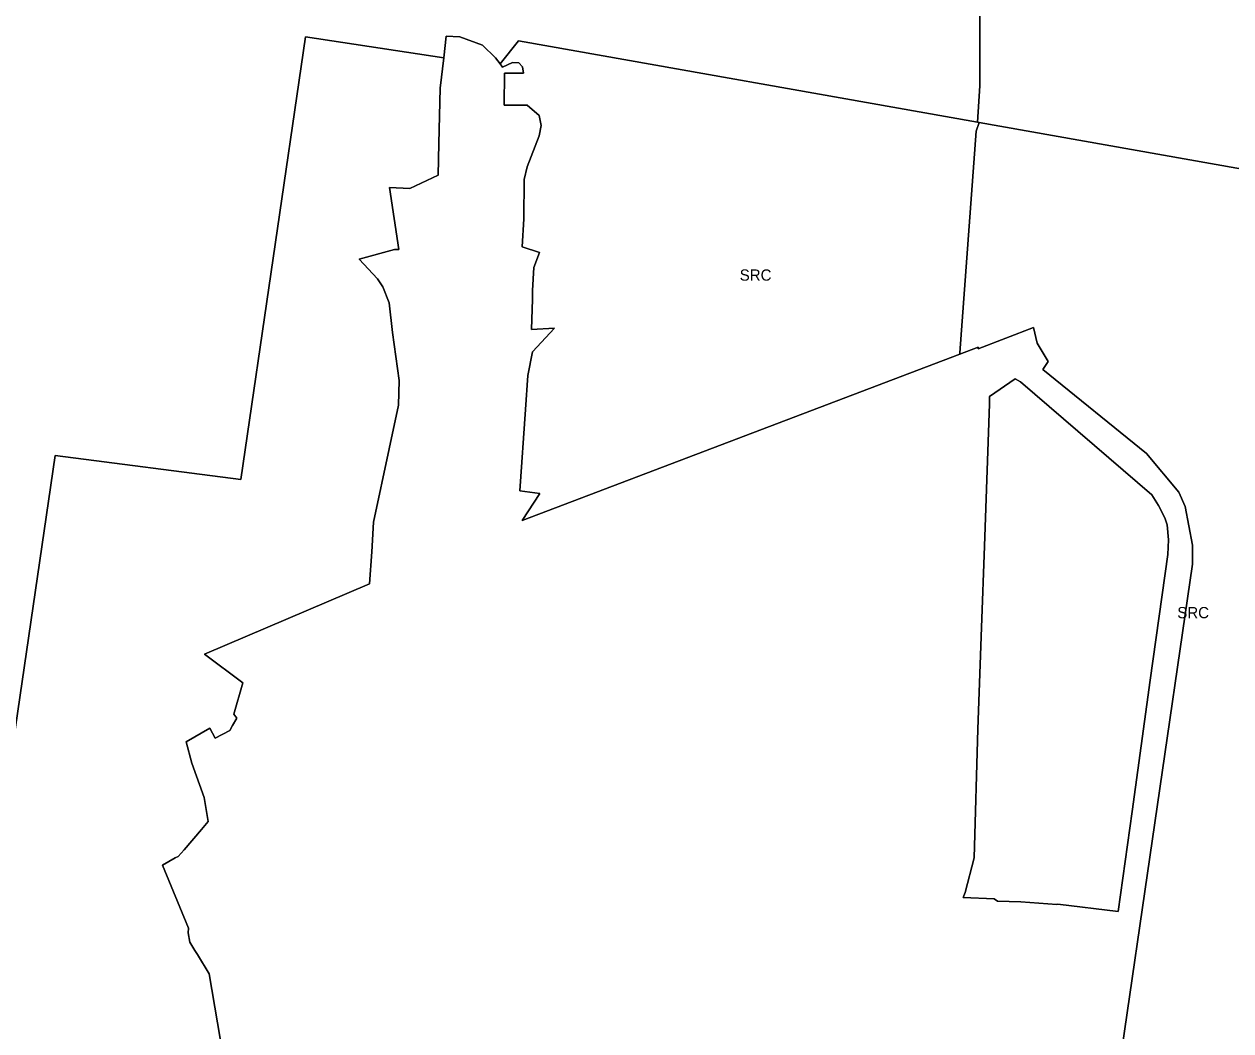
# Model space of a CAD drawing. Extents: x 598968 to 613553, y 4409678 to 4430833.
# Drawn here: x 604005 to 605292, y 4414204 to 4415278 of the extents above; entities that cross this region are included whole.
import ezdxf

# ---------------------------------------------------------------- set-up
doc = ezdxf.new("R2010")
doc.units = 0
doc.layers.add('1', color=7, linetype='Continuous')
doc.layers.add('Sòl Rústic Comú', color=7, linetype='Continuous')

msp = doc.modelspace()

# ---------------------------------------------------------------- linework, layer by layer
at = {"layer": '1'}
msp.add_lwpolyline([(605170.3889, 4414150.497), (605250.8797, 4414702.2448), (605250.7237, 4414722.4568), (605242.8857, 4414763.6048), (605236.2237, 4414778.9568), (605201.6607, 4414819.9568), (605091.1937, 4414909.7148), (605097.0097, 4414918.0668), (605085.2907, 4414937.5978), (605081.2647, 4414954.3858), (605022.4277, 4414931.7698), (605022.4737, 4414933.4568), (605002.8465, 4414925.9944), (605002.7107, 4414925.9428), (604536.2667, 4414748.5998), (604555.0999, 4414777.5502), (604533.6699, 4414780.2602), (604539.7961, 4414867.0768), (604542.1377, 4414903.3128), (604547.2401, 4414928.433), (604570.5585, 4414953.8594), (604546.1809, 4414952.4392), (604547.2607, 4414984.752), (604547.2709, 4414993.9992), (604548.4309, 4415018.4492), (604554.7509, 4415034.3092), (604536.2139, 4415040.449), (604537.9279, 4415070.479), (604538.4439, 4415112.089), (604541.6109, 4415125.6292), (604554.4339, 4415158.879), (604556.5239, 4415169.955), (604554.3039, 4415180.4934), (604541.5855, 4415191.5162), (604517.1039, 4415191.345), (604517.3939, 4415225.785), (604537.6439, 4415225.605), (604536.6043, 4415232.3792), (604532.5939, 4415236.689), (604525.9039, 4415236.949), (604515.3239, 4415232.209), (604512.7901, 4415235.4268), (604507.7429, 4415241.837), (604493.7239, 4415255.515), (604469.7939, 4415264.425), (604455.2309, 4415264.9792), (604452.5359, 4415242.1618), (604448.6857, 4415209.5642), (604447.4681, 4415150.8168), (604446.7539, 4415116.885), (604416.4079, 4415102.549), (604394.7279, 4415103.579), (604404.7079, 4415037.449), (604400.0679, 4415037.579), (604362.4839, 4415027.3512), (604382.0343, 4415006.1614), (604387.4539, 4414997.8212), (604394.2879, 4414980.699), (604397.8897, 4414949.0814), (604405.0539, 4414897.8912), (604404.1671, 4414871.52), (604394.4117, 4414825.0258), (604377.7239, 4414746.7912), (604375.8611, 4414715.3448), (604373.3487, 4414680.9568), (604197.4139, 4414606.2012), (604238.4439, 4414575.5712), (604228.8985, 4414542.038), (604231.9609, 4414537.7392), (604227.1667, 4414529.8586), (604224.5323, 4414524.5896), (604208.7329, 4414516.4722), (604203.2129, 4414527.2022), (604178.0429, 4414512.7122), (604184.0509, 4414489.7892), (604197.0939, 4414453.1512), (604201.3109, 4414427.6892), (604194.2353, 4414418.9894), (604175.7937, 4414397.4742), (604169.2909, 4414390.5192), (604166.2105, 4414388.7902), (604159.3279, 4414384.9602), (604152.6005, 4414381.0292), (604180.3097, 4414314.0268), (604179.9117, 4414308.9568), (604181.7629, 4414298.9622), (604187.2867, 4414289.9568), (604189.8925, 4414285.83), (604202.5357, 4414265.2266), (604217.5157, 4414177.5466)], dxfattribs=at)
for points in [[(605186.4061, 4414438.3802), (605205.9021, 4414578.2012), (605224.6021, 4414712.3082), (605225.1411, 4414728.0082), (605223.9651, 4414743.9582), (605221.5371, 4414751.3252), (605214.7141, 4414764.5932), (605207.6411, 4414776.1452), (605067.5461, 4414896.5202), (605061.8451, 4414899.6752), (605034.3171, 4414881.0022), (605034.4751, 4414872.9402), (605029.0571, 4414721.2402), (605025.8431, 4414634.4702), (605021.8331, 4414526.1982), (605018.2211, 4414388.9462), (605008.6391, 4414351.8142), (605006.2401, 4414346.8002), (605039.2371, 4414345.1142), (605042.8901, 4414342.8402), (605067.8801, 4414341.9502), (605106.3661, 4414339.2082), (605107.4531, 4414339.5022), (605171.5051, 4414331.5212)], [(605021.8331, 4414526.1982), (605025.8431, 4414634.4702), (605029.0571, 4414721.2402), (605034.4751, 4414872.9402), (605034.3171, 4414881.0022), (605061.8451, 4414899.6752), (605067.5461, 4414896.5202), (605207.6411, 4414776.1452), (605214.7141, 4414764.5932), (605221.5371, 4414751.3252), (605223.9651, 4414743.9582), (605225.1411, 4414728.0082), (605224.6021, 4414712.3082), (605205.9021, 4414578.2012), (605186.4061, 4414438.3802), (605171.5051, 4414331.5212), (605107.4531, 4414339.5022), (605106.3661, 4414339.2082), (605067.8801, 4414341.9502), (605042.8901, 4414342.8402), (605039.2371, 4414345.1142), (605006.2401, 4414346.8002), (605008.6391, 4414351.8142), (605018.2211, 4414388.9462)]]:
    msp.add_lwpolyline(points, close=True, dxfattribs=at)
at = {"layer": 'Sòl Rústic Comú'}
for points in [[(603720.9937, 4412646.4674), (604038.3309, 4414818.1252), (604236.2469, 4414792.3742), (604305.1041, 4415264.2252), (604452.5359, 4415242.1618), (604455.2309, 4415264.9792), (604469.7939, 4415264.425), (604493.7239, 4415255.515), (604507.7429, 4415241.837), (604512.7901, 4415235.4268), (604532.0985, 4415260.15), (605021.6201, 4415173.4194), (605024.0999, 4415212.1922), (605024.1011, 4415560.363)], [(605024.1011, 4415560.363), (605024.0999, 4415212.1922), (605021.6201, 4415173.4194), (605023.4055, 4415173.103), (605466.5523, 4415094.5888)], [(604217.5157, 4414177.5466), (604202.5357, 4414265.2266), (604189.8925, 4414285.83), (604187.2867, 4414289.9568), (604181.7629, 4414298.9622), (604179.9117, 4414308.9568), (604180.3097, 4414314.0268), (604152.6005, 4414381.0292), (604159.3279, 4414384.9602), (604166.2105, 4414388.7902), (604169.2909, 4414390.5192), (604175.7937, 4414397.4742), (604194.2353, 4414418.9894), (604201.3109, 4414427.6892), (604197.0939, 4414453.1512), (604184.0509, 4414489.7892), (604178.0429, 4414512.7122), (604203.2129, 4414527.2022), (604208.7329, 4414516.4722), (604224.5323, 4414524.5896), (604227.1667, 4414529.8586), (604231.9609, 4414537.7392), (604228.8985, 4414542.038), (604238.4439, 4414575.5712), (604197.4139, 4414606.2012), (604373.3487, 4414680.9568), (604375.8611, 4414715.3448), (604377.7239, 4414746.7912), (604394.4117, 4414825.0258), (604404.1671, 4414871.52), (604405.0539, 4414897.8912), (604397.8897, 4414949.0814), (604394.2879, 4414980.699), (604387.4539, 4414997.8212), (604382.0343, 4415006.1614), (604362.4839, 4415027.3512), (604400.0679, 4415037.579), (604404.7079, 4415037.449), (604394.7279, 4415103.579), (604416.4079, 4415102.549), (604446.7539, 4415116.885), (604447.4681, 4415150.8168), (604448.6857, 4415209.5642), (604452.5359, 4415242.1618), (604305.1041, 4415264.2252), (604236.2469, 4414792.3742), (604038.3309, 4414818.1252), (603720.9937, 4412646.4674)], [(605466.5523, 4415094.5888), (605023.4055, 4415173.103), (605020.3169, 4415163.8372), (605002.8537, 4414927.5844), (605002.7107, 4414925.9428), (605002.8465, 4414925.9944), (605022.4737, 4414933.4568), (605022.4277, 4414931.7698), (605081.2647, 4414954.3858), (605085.2907, 4414937.5978), (605097.0097, 4414918.0668), (605091.1937, 4414909.7148), (605201.6607, 4414819.9568), (605236.2237, 4414778.9568), (605242.8857, 4414763.6048), (605250.7237, 4414722.4568), (605250.8797, 4414702.2448), (605170.3889, 4414150.497)]]:
    msp.add_lwpolyline(points, dxfattribs=at)
msp.add_lwpolyline([(605021.6201, 4415173.4194), (604532.0985, 4415260.15), (604512.7901, 4415235.4268), (604515.3239, 4415232.209), (604525.9039, 4415236.949), (604532.5939, 4415236.689), (604536.6043, 4415232.3792), (604537.6439, 4415225.605), (604517.3939, 4415225.785), (604517.1039, 4415191.345), (604541.5855, 4415191.5162), (604554.3039, 4415180.4934), (604556.5239, 4415169.955), (604554.4339, 4415158.879), (604541.6109, 4415125.6292), (604538.4439, 4415112.089), (604537.9279, 4415070.479), (604536.2139, 4415040.449), (604554.7509, 4415034.3092), (604548.4309, 4415018.4492), (604547.2709, 4414993.9992), (604547.2607, 4414984.752), (604546.1809, 4414952.4392), (604570.5585, 4414953.8594), (604547.2401, 4414928.433), (604542.1377, 4414903.3128), (604539.7961, 4414867.0768), (604533.6699, 4414780.2602), (604555.0999, 4414777.5502), (604536.2667, 4414748.5998), (605002.7107, 4414925.9428), (605002.8537, 4414927.5844), (605020.3169, 4415163.8372), (605023.4055, 4415173.103)], close=True, dxfattribs=at)

# ---------------------------------------------------------------- texts
for p in [(604768.0978, 4415004.3749), (605234.6315, 4414644.3972)]:
    msp.add_text('SRC', height=12, dxfattribs=at).set_placement(p)

doc.saveas('drawing.dxf')
